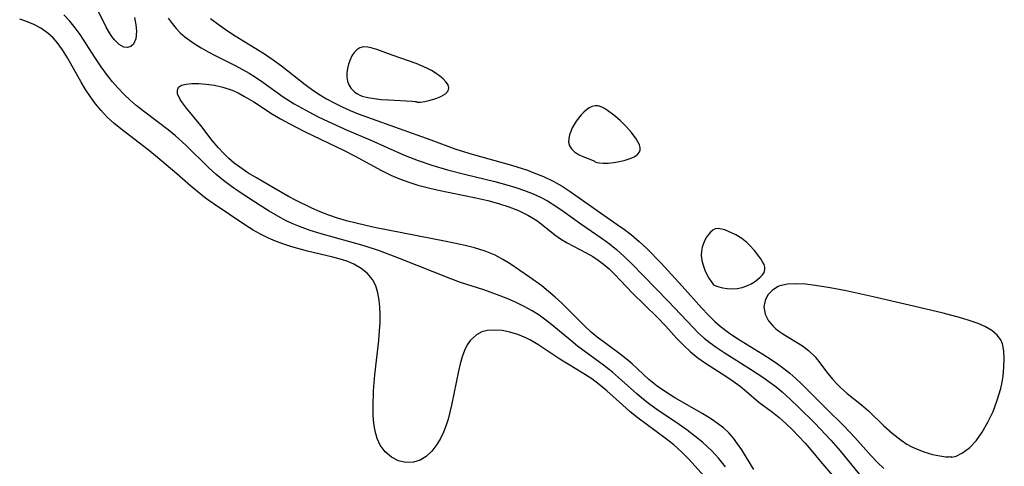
# Model space of a CAD drawing. Header units: inches. Extents: x 1073367 to 1082519, y 1569854 to 1574957.
# Tile 381 of 565: x 1080692 to 1080858, y 1572501 to 1572576. Entities that reach past the tile are written whole.
import ezdxf

# ---------------------------------------------------------------- set-up
doc = ezdxf.new("R2010")
doc.units = ezdxf.units.IN
doc.header["$MEASUREMENT"] = 0
doc.layers.add('CGG_CurvaNivelLidar_v1', color=7, linetype='Continuous', lineweight=30, true_color=0x008008)

msp = doc.modelspace()

# ---------------------------------------------------------------- linework, layer by layer
at = {"layer": 'CGG_CurvaNivelLidar_v1'}
for points in [[(1080710.9636, 1572576.2019, 72.5), (1080711.1805, 1572574.9988, 72.5), (1080711.2737, 1572573.892, 72.5), (1080711.1588, 1572572.6477, 72.5), (1080710.7602, 1572571.7204, 72.5), (1080710.3134, 1572571.3232, 72.5), (1080709.7687, 1572571.1464, 72.5), (1080709.1741, 1572571.2017, 72.5), (1080708.3616, 1572571.6483, 72.5), (1080707.5763, 1572572.4313, 72.5), (1080707.1374, 1572573.0104, 72.5), (1080706.7198, 1572573.6508, 72.5), (1080706.1807, 1572574.5943, 72.5), (1080704.6409, 1572577.6568, 72.5)], [(1080807.4216, 1572498.3631, 73.5), (1080804.4137, 1572501.6744, 73.5), (1080803.1834, 1572502.9188, 73.5), (1080801.8173, 1572504.1468, 73.5), (1080800.3849, 1572505.3032, 73.5), (1080795.8368, 1572508.6572, 73.5), (1080794.5058, 1572509.7157, 73.5), (1080793.1653, 1572510.8872, 73.5), (1080790.5393, 1572513.2757, 73.5), (1080789.2441, 1572514.3532, 73.5), (1080787.9962, 1572515.2737, 73.5), (1080786.4928, 1572516.2654, 73.5), (1080782.643, 1572518.582, 73.5), (1080778.9464, 1572521.059, 73.5), (1080777.7016, 1572521.7964, 73.5), (1080776.9231, 1572522.1909, 73.5), (1080775.5275, 1572522.7765, 73.5), (1080774.2056, 1572523.1764, 73.5), (1080772.8911, 1572523.4247, 73.5), (1080771.6117, 1572523.5111, 73.5), (1080770.3975, 1572523.4152, 73.5), (1080769.4997, 1572523.1863, 73.5), (1080768.5766, 1572522.7283, 73.5), (1080767.5733, 1572521.8021, 73.5), (1080767.0364, 1572520.9958, 73.5), (1080766.5884, 1572520.0717, 73.5), (1080766.1802, 1572518.979, 73.5), (1080765.8304, 1572517.8031, 73.5), (1080765.528, 1572516.5642, 73.5), (1080764.3863, 1572510.8515, 73.5), (1080763.8084, 1572508.5007, 73.5), (1080763.4864, 1572507.4573, 73.5), (1080763.0425, 1572506.2981, 73.5), (1080762.5206, 1572505.2083, 73.5), (1080761.9208, 1572504.2052, 73.5), (1080761.0593, 1572503.1021, 73.5), (1080760.0826, 1572502.2073, 73.5), (1080759.0676, 1572501.5959, 73.5), (1080757.99, 1572501.2362, 73.5), (1080756.6916, 1572501.1621, 73.5), (1080755.4212, 1572501.4464, 73.5), (1080754.2447, 1572502.0672, 73.5), (1080753.2077, 1572502.9712, 73.5), (1080752.3585, 1572504.1141, 73.5), (1080751.8434, 1572505.2036, 73.5), (1080751.4974, 1572506.4353, 73.5), (1080751.2968, 1572507.763, 73.5), (1080751.2007, 1572509.1633, 73.5), (1080751.1732, 1572510.6179, 73.5), (1080751.2349, 1572513.2601, 73.5), (1080751.456, 1572515.9736, 73.5), (1080752.1126, 1572521.7244, 73.5), (1080752.2635, 1572523.3922, 73.5), (1080752.341, 1572524.773, 73.5), (1080752.3626, 1572526.1242, 73.5), (1080752.3177, 1572527.4355, 73.5), (1080752.2121, 1572528.5412, 73.5), (1080751.9826, 1572529.7973, 73.5), (1080751.6161, 1572530.9634, 73.5), (1080751.0819, 1572532.0153, 73.5), (1080750.233, 1572533.0544, 73.5), (1080749.1658, 1572533.9186, 73.5), (1080747.8909, 1572534.6333, 73.5), (1080746.8945, 1572535.0521, 73.5), (1080745.8417, 1572535.4104, 73.5), (1080744.3824, 1572535.8149, 73.5), (1080740.1161, 1572536.8154, 73.5), (1080737.488, 1572537.5357, 73.5), (1080736.0912, 1572537.989, 73.5), (1080734.7205, 1572538.4943, 73.5), (1080733.5083, 1572539.0082, 73.5), (1080732.2138, 1572539.6589, 73.5), (1080730.9554, 1572540.3832, 73.5), (1080729.7222, 1572541.158, 73.5), (1080724.2366, 1572544.8573, 73.5), (1080722.9365, 1572545.7771, 73.5), (1080721.6715, 1572546.7401, 73.5), (1080720.4563, 1572547.7562, 73.5), (1080718.0821, 1572549.8605, 73.5), (1080714.5124, 1572552.9178, 73.5), (1080713.2658, 1572553.9129, 73.5), (1080708.6642, 1572557.4316, 73.5), (1080707.4877, 1572558.4059, 73.5), (1080706.3635, 1572559.4276, 73.5), (1080705.3136, 1572560.5172, 73.5), (1080704.3831, 1572561.6524, 73.5), (1080703.5243, 1572562.8515, 73.5), (1080702.7182, 1572564.095, 73.5), (1080701.987, 1572565.3028, 73.5), (1080699.6713, 1572569.4081, 73.5), (1080698.8312, 1572570.7687, 73.5), (1080697.9192, 1572572.0201, 73.5), (1080697.2448, 1572572.7769, 73.5), (1080696.3466, 1572573.5847, 73.5), (1080695.1797, 1572574.395, 73.5), (1080693.9677, 1572575.0498, 73.5), (1080692.7594, 1572575.5672, 73.5), (1080691.6046, 1572575.9542, 73.5)], [(1080810.566, 1572500.4513, 73), (1080809.431, 1572501.8473, 73), (1080808.2276, 1572503.1627, 73), (1080806.6778, 1572504.6011, 73), (1080805.4089, 1572505.6418, 73), (1080804.0937, 1572506.6362, 73), (1080802.7445, 1572507.592, 73), (1080798.9654, 1572510.1379, 73), (1080797.8257, 1572510.9504, 73), (1080796.72, 1572511.8, 73), (1080795.6032, 1572512.7411, 73), (1080792.5095, 1572515.5283, 73), (1080791.4825, 1572516.4081, 73), (1080790.0117, 1572517.5701, 73), (1080785.6264, 1572520.8161, 73), (1080784.4976, 1572521.7232, 73), (1080781.303, 1572524.4115, 73), (1080780.2965, 1572525.2064, 73), (1080779.1537, 1572526.0204, 73), (1080777.9641, 1572526.7676, 73), (1080776.6279, 1572527.4959, 73), (1080775.25, 1572528.1572, 73), (1080773.8422, 1572528.7692, 73), (1080772.3891, 1572529.3538, 73), (1080769.8458, 1572530.2774, 73), (1080765.8795, 1572531.5577, 73), (1080764.2524, 1572532.1453, 73), (1080755.6285, 1572535.5806, 73), (1080752.2408, 1572536.8687, 73), (1080749.6665, 1572537.7005, 73), (1080742.4144, 1572539.7261, 73), (1080740.5706, 1572540.3063, 73), (1080738.7618, 1572540.9561, 73), (1080737.632, 1572541.4233, 73), (1080736.5271, 1572541.9388, 73), (1080735.08, 1572542.7129, 73), (1080733.6667, 1572543.5529, 73), (1080732.1472, 1572544.5083, 73), (1080728.6121, 1572546.8045, 73), (1080727.2776, 1572547.7352, 73), (1080725.9782, 1572548.7114, 73), (1080724.7239, 1572549.74, 73), (1080723.4421, 1572550.9, 73), (1080719.5983, 1572554.7112, 73), (1080717.8559, 1572556.2632, 73), (1080716.6281, 1572557.256, 73), (1080712.666, 1572560.2765, 73), (1080711.2524, 1572561.4009, 73), (1080710.2074, 1572562.2901, 73), (1080709.2035, 1572563.2199, 73), (1080708.1358, 1572564.3349, 73), (1080707.2552, 1572565.3709, 73), (1080706.4157, 1572566.4477, 73), (1080705.3554, 1572567.917, 73), (1080704.3424, 1572569.4227, 73), (1080701.8109, 1572573.3323, 73), (1080700.9758, 1572574.4937, 73), (1080700.0812, 1572575.5906, 73), (1080699.0673, 1572576.6461, 73)], [(1080716.6217, 1572576.1076, 73), (1080717.2872, 1572575.2179, 73), (1080717.9891, 1572574.3765, 73), (1080718.6726, 1572573.6577, 73), (1080719.45, 1572572.9637, 73), (1080720.2026, 1572572.3822, 73), (1080720.9921, 1572571.8359, 73), (1080722.1645, 1572571.1046, 73), (1080723.3824, 1572570.4162, 73), (1080724.6341, 1572569.7628, 73), (1080728.0304, 1572568.0805, 73), (1080729.1619, 1572567.4705, 73), (1080730.2762, 1572566.8234, 73), (1080731.3696, 1572566.1383, 73), (1080732.6057, 1572565.3012, 73), (1080736.0163, 1572562.8679, 73), (1080737.8754, 1572561.6598, 73), (1080740.3086, 1572560.2853, 73), (1080741.8945, 1572559.4722, 73), (1080743.5808, 1572558.6608, 73), (1080746.8024, 1572557.2215, 73), (1080750.7684, 1572555.5337, 73), (1080756.2674, 1572553.0761, 73), (1080757.2892, 1572552.6472, 73), (1080758.7503, 1572552.0907, 73), (1080761.0865, 1572551.3137, 73), (1080763.6812, 1572550.555, 73), (1080766.7634, 1572549.7639, 73), (1080771.698, 1572548.561, 73), (1080773.6989, 1572548.0185, 73), (1080775.2067, 1572547.5622, 73), (1080776.688, 1572547.0558, 73), (1080778.1343, 1572546.4835, 73), (1080779.3703, 1572545.9126, 73), (1080780.5672, 1572545.2748, 73), (1080781.9788, 1572544.4047, 73), (1080783.3464, 1572543.4666, 73), (1080786.1719, 1572541.4328, 73), (1080789.7597, 1572538.9548, 73), (1080790.9802, 1572538.0414, 73), (1080792.1675, 1572537.082, 73), (1080793.466, 1572535.9286, 73), (1080794.7194, 1572534.7229, 73), (1080800.9015, 1572528.3996, 73), (1080805.0828, 1572523.9318, 73), (1080806.0117, 1572523.0086, 73), (1080806.9798, 1572522.1353, 73), (1080807.9559, 1572521.3596, 73), (1080808.9742, 1572520.6288, 73), (1080810.3247, 1572519.7307, 73), (1080814.7771, 1572516.9344, 73), (1080817.002, 1572515.456, 73), (1080818.0861, 1572514.6779, 73), (1080819.0731, 1572513.9171, 73), (1080820.0728, 1572513.0814, 73), (1080821.4828, 1572511.8162, 73), (1080822.8627, 1572510.5058, 73), (1080825.5959, 1572507.7849, 73), (1080828.276, 1572504.9661, 73), (1080829.8486, 1572503.1709, 73), (1080833.5781, 1572498.5689, 73)], [(1080723.7736, 1572576.0556, 73.5), (1080725.2635, 1572574.9244, 73.5), (1080726.8008, 1572573.8479, 73.5), (1080727.9442, 1572573.1051, 73.5), (1080732.8675, 1572570.0708, 73.5), (1080734.3063, 1572569.1054, 73.5), (1080735.7386, 1572568.0438, 73.5), (1080739.7353, 1572564.9005, 73.5), (1080740.7827, 1572564.1273, 73.5), (1080742.0165, 1572563.2997, 73.5), (1080743.2957, 1572562.5278, 73.5), (1080744.6135, 1572561.807, 73.5), (1080745.9652, 1572561.1354, 73.5), (1080747.2848, 1572560.5388, 73.5), (1080748.6275, 1572559.9826, 73.5), (1080750.1967, 1572559.3854, 73.5), (1080760.8991, 1572555.6129, 73.5), (1080765.1205, 1572554.0406, 73.5), (1080767.849, 1572553.1493, 73.5), (1080774.5012, 1572551.2903, 73.5), (1080777.1597, 1572550.4558, 73.5), (1080778.2698, 1572550.0526, 73.5), (1080779.898, 1572549.3785, 73.5), (1080781.4806, 1572548.6179, 73.5), (1080783.0098, 1572547.7664, 73.5), (1080784.3642, 1572546.9018, 73.5), (1080788.9175, 1572543.6485, 73.5), (1080792.2946, 1572541.3382, 73.5), (1080793.514, 1572540.4701, 73.5), (1080794.6986, 1572539.5595, 73.5), (1080796.0069, 1572538.4379, 73.5), (1080797.2662, 1572537.2573, 73.5), (1080799.7227, 1572534.7819, 73.5), (1080803.2724, 1572530.9348, 73.5), (1080806.5706, 1572527.2059, 73.5), (1080807.6368, 1572526.0512, 73.5), (1080808.7496, 1572524.9525, 73.5), (1080809.6778, 1572524.1418, 73.5), (1080811.0384, 1572523.1057, 73.5), (1080812.4637, 1572522.1408, 73.5), (1080816.8322, 1572519.4255, 73.5), (1080818.2365, 1572518.5209, 73.5), (1080819.316, 1572517.7886, 73.5), (1080820.3694, 1572517.0247, 73.5), (1080821.3873, 1572516.2184, 73.5), (1080822.4069, 1572515.3228, 73.5), (1080823.394, 1572514.3858, 73.5), (1080827.516, 1572510.2849, 73.5), (1080830.5179, 1572507.3509, 73.5), (1080832.353, 1572505.4133, 73.5), (1080835.0994, 1572502.3192, 73.5), (1080836.12, 1572501.2486, 73.5), (1080837.2541, 1572500.1795, 73.5)], [(1080815.3206, 1572500.006, 72.5), (1080813.2786, 1572503.2903, 72.5), (1080812.5984, 1572504.319, 72.5), (1080811.8845, 1572505.294, 72.5), (1080811.1016, 1572506.1937, 72.5), (1080810.206, 1572507.0177, 72.5), (1080809.2259, 1572507.7695, 72.5), (1080808.1842, 1572508.4775, 72.5), (1080806.7534, 1572509.3764, 72.5), (1080805.2732, 1572510.2488, 72.5), (1080802.01, 1572512.1006, 72.5), (1080800.4162, 1572513.0818, 72.5), (1080799.0102, 1572514.0679, 72.5), (1080797.6455, 1572515.1813, 72.5), (1080794.8072, 1572517.7896, 72.5), (1080793.8291, 1572518.6392, 72.5), (1080792.8255, 1572519.4266, 72.5), (1080790.358, 1572521.2439, 72.5), (1080788.9345, 1572522.3372, 72.5), (1080787.9352, 1572523.1636, 72.5), (1080786.7677, 1572524.227, 72.5), (1080782.9584, 1572528.0594, 72.5), (1080781.866, 1572529.0653, 72.5), (1080780.7366, 1572530.0316, 72.5), (1080779.5765, 1572530.9584, 72.5), (1080777.528, 1572532.4531, 72.5), (1080774.2489, 1572534.6603, 72.5), (1080773.0059, 1572535.4307, 72.5), (1080771.7221, 1572536.1162, 72.5), (1080770.0243, 1572536.8153, 72.5), (1080768.2458, 1572537.3755, 72.5), (1080766.686, 1572537.7811, 72.5), (1080763.4833, 1572538.4687, 72.5), (1080758.5882, 1572539.3871, 72.5), (1080751.4132, 1572540.8197, 72.5), (1080749.964, 1572541.1349, 72.5), (1080746.6964, 1572541.9531, 72.5), (1080745.1849, 1572542.4043, 72.5), (1080743.7022, 1572542.9046, 72.5), (1080742.2549, 1572543.4572, 72.5), (1080740.8514, 1572544.0683, 72.5), (1080738.2101, 1572545.3781, 72.5), (1080736.9274, 1572546.0606, 72.5), (1080734.3624, 1572547.5079, 72.5), (1080731.4863, 1572549.1716, 72.5), (1080730.0656, 1572550.0382, 72.5), (1080728.6917, 1572550.9622, 72.5), (1080727.7428, 1572551.6817, 72.5), (1080726.8401, 1572552.4499, 72.5), (1080725.935, 1572553.324, 72.5), (1080725.0892, 1572554.2451, 72.5), (1080724.0676, 1572555.4931, 72.5), (1080722.1544, 1572557.9927, 72.5), (1080719.7226, 1572560.9426, 72.5), (1080719.0551, 1572561.8082, 72.5), (1080718.658, 1572562.3973, 72.5), (1080718.216, 1572563.356, 72.5), (1080718.1725, 1572563.9662, 72.5), (1080718.3864, 1572564.4549, 72.5), (1080718.8901, 1572564.795, 72.5), (1080719.6318, 1572564.9871, 72.5), (1080720.5968, 1572565.0746, 72.5), (1080721.7701, 1572565.0766, 72.5), (1080723.0581, 1572564.9878, 72.5), (1080724.4187, 1572564.7965, 72.5), (1080725.8155, 1572564.4833, 72.5), (1080727.4363, 1572563.9396, 72.5), (1080728.4057, 1572563.5085, 72.5), (1080729.5073, 1572562.9237, 72.5), (1080731.06, 1572561.9724, 72.5), (1080734.1906, 1572559.938, 72.5), (1080735.5734, 1572559.1205, 72.5), (1080736.9921, 1572558.3414, 72.5), (1080739.6859, 1572556.9652, 72.5), (1080746.2796, 1572553.8093, 72.5), (1080748.0188, 1572552.9171, 72.5), (1080752.5897, 1572550.3955, 72.5), (1080754.1397, 1572549.6307, 72.5), (1080755.6349, 1572548.9982, 72.5), (1080757.1651, 1572548.4439, 72.5), (1080758.7234, 1572547.9582, 72.5), (1080760.2939, 1572547.536, 72.5), (1080761.8806, 1572547.1647, 72.5), (1080768.4601, 1572545.8302, 72.5), (1080770.5218, 1572545.3417, 72.5), (1080772.2994, 1572544.8532, 72.5), (1080774.0239, 1572544.297, 72.5), (1080775.6762, 1572543.6562, 72.5), (1080777.2315, 1572542.9074, 72.5), (1080777.9385, 1572542.4986, 72.5), (1080778.7401, 1572541.971, 72.5), (1080779.5018, 1572541.4106, 72.5), (1080781.7629, 1572539.5817, 72.5), (1080782.912, 1572538.7632, 72.5), (1080783.8563, 1572538.2194, 72.5), (1080787.0711, 1572536.5538, 72.5), (1080788.1862, 1572535.8961, 72.5), (1080789.092, 1572535.2934, 72.5), (1080789.9717, 1572534.6349, 72.5), (1080790.9321, 1572533.8201, 72.5), (1080791.8525, 1572532.9453, 72.5), (1080794.8543, 1572529.7546, 72.5), (1080799.0162, 1572525.7073, 72.5), (1080800.4929, 1572524.155, 72.5), (1080802.2968, 1572522.1655, 72.5), (1080803.4455, 1572520.9546, 72.5), (1080804.6525, 1572519.8244, 72.5), (1080805.8873, 1572518.8485, 72.5), (1080807.1806, 1572517.9498, 72.5), (1080810.5909, 1572515.7483, 72.5), (1080811.8288, 1572514.9101, 72.5), (1080813.0081, 1572514.054, 72.5), (1080814.1066, 1572513.1757, 72.5), (1080816.188, 1572511.356, 72.5), (1080818.4691, 1572509.6676, 72.5), (1080819.6068, 1572508.7439, 72.5), (1080820.735, 1572507.7331, 72.5), (1080821.8519, 1572506.6586, 72.5), (1080822.926, 1572505.5665, 72.5), (1080823.9732, 1572504.4381, 72.5), (1080824.9784, 1572503.2767, 72.5), (1080826.5728, 1572501.3205, 72.5), (1080829.2777, 1572498.2228, 72.5)]]:
    msp.add_polyline3d(points, dxfattribs=at)
for points in [[(1080758.5, 1572561.9863, 74), (1080758.6542, 1572561.9451, 74), (1080759.1176, 1572561.9611, 74), (1080759.8627, 1572562.0621, 74), (1080760.7604, 1572562.2558, 74), (1080761.7089, 1572562.5389, 74), (1080762.6051, 1572562.9051, 74), (1080763.3427, 1572563.3472, 74), (1080763.8114, 1572563.8582, 74), (1080763.9312, 1572564.3604, 74), (1080763.7898, 1572564.878, 74), (1080763.4354, 1572565.3777, 74), (1080762.9598, 1572565.8656, 74), (1080762.4063, 1572566.3413, 74), (1080761.7882, 1572566.7922, 74), (1080761.0161, 1572567.2645, 74), (1080760.1911, 1572567.6961, 74), (1080759.3287, 1572568.0922, 74), (1080758.4391, 1572568.4542, 74), (1080754.3797, 1572569.8548, 74), (1080751.819, 1572570.817, 74), (1080751.0176, 1572571.0636, 74), (1080750.253, 1572571.2198, 74), (1080749.5446, 1572571.2445, 74), (1080748.909, 1572571.0976, 74), (1080748.4008, 1572570.7756, 74), (1080747.967, 1572570.306, 74), (1080747.5969, 1572569.7278, 74), (1080747.2859, 1572569.0721, 74), (1080747.0349, 1572568.3644, 74), (1080746.8512, 1572567.6262, 74), (1080746.7488, 1572566.8764, 74), (1080746.7501, 1572566.1333, 74), (1080746.8611, 1572565.4831, 74), (1080747.0779, 1572564.8709, 74), (1080747.4023, 1572564.3164, 74), (1080747.7254, 1572563.9439, 74), (1080748.1065, 1572563.6175, 74), (1080748.5168, 1572563.3486, 74), (1080748.9042, 1572563.1489, 74), (1080749.3476, 1572562.9752, 74), (1080750.2834, 1572562.7264, 74), (1080751.3654, 1572562.5419, 74), (1080752.5355, 1572562.4089, 74), (1080753.7367, 1572562.315, 74), (1080757.7481, 1572562.1159, 74), (1080758.2775, 1572562.0663, 74), (1080758.4635, 1572562.0283, 74)], [(1080788.5, 1572551.9174, 74), (1080788.5763, 1572551.8581, 74), (1080788.8717, 1572551.7759, 74), (1080789.3434, 1572551.6951, 74), (1080789.9536, 1572551.6436, 74), (1080790.8015, 1572551.6532, 74), (1080791.7347, 1572551.7456, 74), (1080792.6967, 1572551.9132, 74), (1080793.6297, 1572552.1438, 74), (1080794.4741, 1572552.4233, 74), (1080795.1689, 1572552.738, 74), (1080795.6629, 1572553.0758, 74), (1080796.008, 1572553.4472, 74), (1080796.1875, 1572553.8648, 74), (1080796.1773, 1572554.2949, 74), (1080796.0312, 1572554.7609, 74), (1080795.7862, 1572555.2524, 74), (1080795.4693, 1572555.7608, 74), (1080794.6922, 1572556.803, 74), (1080793.7932, 1572557.8421, 74), (1080793.3105, 1572558.3464, 74), (1080792.8043, 1572558.8364, 74), (1080791.754, 1572559.7516, 74), (1080790.6825, 1572560.5465, 74), (1080790.1471, 1572560.8739, 74), (1080789.6158, 1572561.1323, 74), (1080789.0918, 1572561.2976, 74), (1080788.5791, 1572561.3376, 74), (1080788.0807, 1572561.2257, 74), (1080787.5961, 1572560.987, 74), (1080787.1242, 1572560.6526, 74), (1080786.6655, 1572560.2466, 74), (1080786.2219, 1572559.7866, 74), (1080785.398, 1572558.7528, 74), (1080785.0329, 1572558.1939, 74), (1080784.7155, 1572557.612, 74), (1080784.4609, 1572557.0152, 74), (1080784.2677, 1572556.4106, 74), (1080784.138, 1572555.8119, 74), (1080784.1172, 1572555.2072, 74), (1080784.2592, 1572554.604, 74), (1080784.5806, 1572554.0476, 74), (1080785.1094, 1572553.5494, 74), (1080785.7712, 1572553.1349, 74), (1080786.4893, 1572552.7911, 74), (1080788.2564, 1572552.0875, 74), (1080788.4588, 1572551.9803, 74)], [(1080808.5, 1572531.1556, 74), (1080808.9197, 1572530.9683, 74), (1080809.426, 1572530.8069, 74), (1080810.0729, 1572530.6471, 74), (1080810.8198, 1572530.5247, 74), (1080811.6268, 1572530.4771, 74), (1080812.5034, 1572530.5415, 74), (1080813.3612, 1572530.716, 74), (1080814.1587, 1572530.9763, 74), (1080814.8537, 1572531.2947, 74), (1080815.4254, 1572531.6451, 74), (1080815.9442, 1572532.0168, 74), (1080816.4064, 1572532.4071, 74), (1080816.7911, 1572532.8157, 74), (1080817.0699, 1572533.2447, 74), (1080817.2056, 1572533.6982, 74), (1080817.1799, 1572534.1292, 74), (1080817.0392, 1572534.5782, 74), (1080816.8136, 1572535.0402, 74), (1080816.5258, 1572535.5109, 74), (1080816.1926, 1572535.9867, 74), (1080815.4446, 1572536.9246, 74), (1080814.6058, 1572537.8293, 74), (1080814.1545, 1572538.2535, 74), (1080813.2814, 1572538.9348, 74), (1080812.2719, 1572539.5557, 74), (1080811.6654, 1572539.8765, 74), (1080811.0598, 1572540.1581, 74), (1080810.4631, 1572540.3894, 74), (1080809.8842, 1572540.5529, 74), (1080809.3341, 1572540.623, 74), (1080808.8268, 1572540.5639, 74), (1080808.4023, 1572540.3632, 74), (1080808.0208, 1572540.0446, 74), (1080807.6749, 1572539.6376, 74), (1080807.3608, 1572539.1648, 74), (1080807.0776, 1572538.6436, 74), (1080806.8281, 1572538.0871, 74), (1080806.6194, 1572537.5038, 74), (1080806.4853, 1572536.8393, 74), (1080806.4608, 1572536.0855, 74), (1080806.5632, 1572535.2655, 74), (1080806.7751, 1572534.4321, 74), (1080807.0689, 1572533.6256, 74), (1080807.4158, 1572532.8845, 74), (1080807.7572, 1572532.2807, 74)], [(1080848.5, 1572502.178, 74), (1080848.6955, 1572502.0915, 74), (1080849.4124, 1572502.2604, 74), (1080850.4783, 1572502.7889, 74), (1080851.7045, 1572503.7043, 74), (1080852.7803, 1572504.8484, 74), (1080853.8007, 1572506.2697, 74), (1080854.7748, 1572507.9507, 74), (1080855.6409, 1572509.7772, 74), (1080856.3601, 1572511.6672, 74), (1080856.9233, 1572513.633, 74), (1080857.1564, 1572514.7154, 74), (1080857.3252, 1572515.7335, 74), (1080857.4783, 1572517.2427, 74), (1080857.5362, 1572518.6589, 74), (1080857.4663, 1572519.9803, 74), (1080857.2142, 1572521.178, 74), (1080856.9332, 1572521.8516, 74), (1080856.7478, 1572522.1641, 74), (1080856.3367, 1572522.676, 74), (1080855.4494, 1572523.4191, 74), (1080854.3658, 1572524.0494, 74), (1080853.1339, 1572524.5952, 74), (1080851.7909, 1572525.0782, 74), (1080850.3653, 1572525.5153, 74), (1080847.2047, 1572526.349, 74), (1080842.2325, 1572527.5502, 74), (1080835.4301, 1572529.1315, 74), (1080830.8764, 1572530.1184, 74), (1080828.1842, 1572530.6382, 74), (1080825.6653, 1572531.0423, 74), (1080824.0106, 1572531.2389, 74), (1080822.4446, 1572531.3292, 74), (1080820.9991, 1572531.2634, 74), (1080819.7174, 1572530.9797, 74), (1080819.4237, 1572530.8638, 74), (1080818.45, 1572530.2554, 74), (1080817.706, 1572529.4354, 74), (1080817.216, 1572528.472, 74), (1080817.0228, 1572527.4242, 74), (1080817.2078, 1572526.2172, 74), (1080817.7843, 1572525.0572, 74), (1080818.5661, 1572524.1433, 74), (1080818.9634, 1572523.7801, 74), (1080819.5605, 1572523.3043, 74), (1080820.2028, 1572522.8574, 74), (1080823.5249, 1572520.8604, 74), (1080824.5594, 1572520.084, 74), (1080825.6416, 1572518.9964, 74), (1080826.6254, 1572517.7724, 74), (1080827.5837, 1572516.4859, 74), (1080828.5923, 1572515.2089, 74), (1080829.3595, 1572514.3677, 74), (1080829.9124, 1572513.8308, 74), (1080831.0674, 1572512.8344, 74), (1080833.4619, 1572510.9247, 74), (1080834.6606, 1572509.8759, 74), (1080837.235, 1572507.3825, 74), (1080838.6443, 1572506.0961, 74), (1080840.1464, 1572504.9162, 74), (1080841.1094, 1572504.2859, 74), (1080841.8213, 1572503.8847, 74), (1080842.4439, 1572503.5773, 74), (1080843.9733, 1572502.965, 74), (1080845.4124, 1572502.5401, 74), (1080846.6716, 1572502.2749, 74), (1080847.6628, 1572502.1436, 74), (1080848.2996, 1572502.1232, 74)]]:
    msp.add_polyline3d(points, close=True, dxfattribs=at)

doc.saveas('drawing.dxf')
